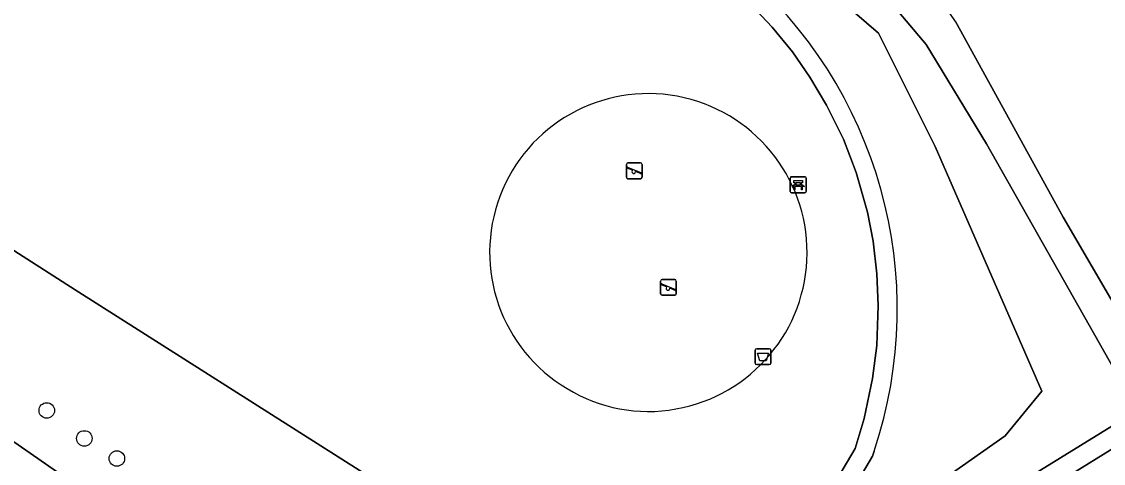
# Model space of a CAD drawing. Extents: x 159352 to 160617, y 385888 to 387323.
# Drawn here: x 160229 to 160297.1, y 386304.5 to 386332.3 of the extents above; entities that cross this region are included whole.
import ezdxf

# ---------------------------------------------------------------- set-up
doc = ezdxf.new("R2010")
doc.units = 0
for name, color, linetype in [('IMGEO_Afvalbak', 7, 'Continuous'), ('IMGEO_Bank', 7, 'Continuous'), ('IMGEO_Berm_groen', 7, 'Continuous'), ('IMGEO_Boom', 7, 'Continuous'), ('IMGEO_Groenvoorziening', 7, 'Continuous'), ('IMGEO_Haag', 7, 'Continuous'), ('IMGEO_Oever', 7, 'Continuous'), ('IMGEO_Speelvoorziening', 7, 'Continuous'), ('IMGEO_Terreindeel_zand', 7, 'Continuous'), ('IMGEO_Waterloop', 7, 'Continuous')]:
    doc.layers.add(name, color=color, linetype=linetype)

msp = doc.modelspace()

# ---------------------------------------------------------------- linework, layer by layer
at = {"layer": 'IMGEO_Afvalbak'}
for p, q in [((160275.289, 386311.742), (160276.079, 386311.742)), ((160276.079, 386311.742), (160275.289, 386311.742)), ((160275.189, 386310.842), (160275.189, 386311.642)), ((160275.189, 386311.642), (160275.189, 386310.842)), ((160276.179, 386311.642), (160276.179, 386310.842)), ((160276.179, 386310.842), (160276.179, 386311.642)), ((160276.079, 386310.742), (160275.289, 386310.742)), ((160275.289, 386310.742), (160276.079, 386310.742))]:
    msp.add_line(p, q, dxfattribs=at)
msp.add_lwpolyline([(160275.332, 386311.456), (160276.036, 386311.456), (160275.887, 386310.986), (160275.481, 386310.986), (160275.332, 386311.456)], dxfattribs=at)
for centre, start, end in [((160275.289, 386311.642), 90, 180), ((160275.289, 386311.642), 90, 180), ((160276.079, 386311.642), 0, 90), ((160276.079, 386311.642), 360, 90), ((160275.289, 386310.842), 180, 270), ((160275.289, 386310.842), 180, 270), ((160276.079, 386310.842), 270, 0), ((160276.079, 386310.842), 270, 0)]:
    msp.add_arc(centre, 0.1, start, end, dxfattribs=at)
at = {"layer": 'IMGEO_Bank'}
for p, q in [((160277.405, 386321.646), (160277.405, 386322.487)), ((160277.405, 386322.487), (160277.405, 386321.646)), ((160277.48, 386322.571), (160278.321, 386322.571)), ((160278.321, 386322.571), (160277.48, 386322.571)), ((160278.102, 386321.969), (160277.709, 386321.969)), ((160277.714, 386322.077), (160277.714, 386322.183)), ((160277.758, 386322.183), (160277.758, 386322.077)), ((160278.046, 386322.189), (160277.764, 386322.189)), ((160277.764, 386322.071), (160278.046, 386322.071)), ((160278.052, 386322.077), (160278.052, 386322.183)), ((160278.096, 386322.183), (160278.096, 386322.077)), ((160278.405, 386322.496), (160278.405, 386321.655)), ((160278.405, 386321.655), (160278.405, 386322.496)), ((160278.33, 386321.571), (160277.489, 386321.571)), ((160277.489, 386321.571), (160278.33, 386321.571))]:
    msp.add_line(p, q, dxfattribs=at)
for points in [[(160277.652, 386321.969), (160277.51, 386321.969), (160277.622, 386322.071), (160277.708, 386322.071)], [(160277.708, 386322.189), (160277.622, 386322.189), (160277.622, 386322.35), (160278.185, 386322.35), (160278.185, 386322.189), (160278.102, 386322.189)], [(160277.702, 386321.962), (160277.702, 386321.755), (160277.659, 386321.755), (160277.659, 386321.962)], [(160278.102, 386322.071), (160278.185, 386322.071), (160278.297, 386321.969), (160278.158, 386321.969)], [(160278.152, 386321.962), (160278.152, 386321.755), (160278.108, 386321.755), (160278.108, 386321.962)]]:
    msp.add_lwpolyline(points, dxfattribs=at)
for centre, radius, start, end in [((160277.483, 386322.493), 0.0779, 92.4484, 184.28452), ((160277.483, 386322.493), 0.0779, 92.4484, 184.28452), ((160277.652, 386321.962), 0.00671, 2.89567, 87.10433), ((160277.709, 386321.962), 0.00671, 92.89567, 177.10433), ((160277.707, 386322.182), 0.00671, 2.89567, 87.10433), ((160277.707, 386322.078), 0.00671, 272.89567, 357.10433), ((160277.764, 386322.182), 0.00671, 92.89567, 177.10433), ((160277.764, 386322.078), 0.00671, 182.89567, 267.10433), ((160278.046, 386322.182), 0.00671, 2.89567, 87.10433), ((160278.046, 386322.078), 0.00671, 272.89567, 357.10433), ((160278.103, 386322.182), 0.00671, 92.89567, 177.10433), ((160278.103, 386322.078), 0.00671, 182.89567, 267.10433), ((160278.101, 386321.962), 0.00671, 2.89567, 87.10433), ((160278.158, 386321.962), 0.00671, 92.89567, 177.10433), ((160278.327, 386322.493), 0.0779, 2.4484, 94.28452), ((160278.327, 386322.493), 0.0779, 2.4484, 94.28452), ((160277.483, 386321.649), 0.0779, 182.4484, 274.28452), ((160277.483, 386321.649), 0.0779, 182.4484, 274.28452), ((160278.327, 386321.649), 0.0779, 272.4484, 4.28452), ((160278.327, 386321.649), 0.0779, 272.4484, 4.28452)]:
    msp.add_arc(centre, radius, start, end, dxfattribs=at)
at = {"layer": 'IMGEO_Berm_groen'}
msp.add_lwpolyline([(160280.651, 386289.3), (160326.592, 386317.801), (160327.814, 386318.639), (160325.181, 386322.649), (160321.644, 386319.991), (160317.091, 386317.431), (160268.791, 386287.55), (160265.158, 386285.419), (160261.354, 386283.029), (160260.412, 386282.465), (160251.819, 386277.319)], dxfattribs=at)
at = {"layer": 'IMGEO_Boom'}
for centre in [(160230.541, 386307.852), (160232.909, 386306.09), (160234.961, 386304.825)]:
    msp.add_circle(centre, 0.489, dxfattribs=at)
at = {"layer": 'IMGEO_Groenvoorziening'}
for points in [[(160281.552, 386322.836), (160280.752, 386324.948), (160279.698, 386327.081), (160278.64, 386328.86), (160277.555, 386330.446), (160276.263, 386332.001), (160274.945, 386333.402), (160273.409, 386334.794), (160271.708, 386336.205), (160268.179, 386338.557), (160266.042, 386339.747), (160262.565, 386341.31), (160250.61, 386345.567), (160249.211, 386345.887), (160247.687, 386346.095), (160246.235, 386346.118), (160244.86, 386345.991), (160242.646, 386345.531), (160240.406, 386344.641), (160227.925, 386337.674), (160219.022, 386333.115), (160218.475, 386334.182)], [(160274.945, 386333.402), (160276.263, 386332.001), (160277.555, 386330.446), (160278.64, 386328.86), (160279.698, 386327.081), (160280.752, 386324.948), (160281.552, 386322.836), (160282.262, 386320.344), (160282.619, 386318.513), (160282.859, 386316.46), (160282.954, 386314.461), (160282.87, 386311.953), (160282.597, 386309.858), (160282.054, 386307.339), (160281.488, 386305.456), (160277.915, 386299.404)], [(160287.826, 386332.349), (160294.603, 386320.037), (160299.67, 386311.365), (160312.063, 386319.06), (160319.401, 386323.965)], [(160277.915, 386299.404), (160281.488, 386305.456), (160282.054, 386307.339), (160282.597, 386309.858), (160282.87, 386311.953), (160282.954, 386314.461), (160282.859, 386316.46), (160282.619, 386318.513), (160282.262, 386320.344), (160281.552, 386322.836)], [(160259.748, 386284.144), (160217.149, 386313.739), (160222.406, 386321.785), (160232.332, 386315.445), (160268.591, 386292.425)], [(160278.948, 386298.793), (160282.595, 386304.971), (160282.692, 386305.298)]]:
    msp.add_lwpolyline(points, dxfattribs=at)
msp.add_lwpolyline([(160259.948, 386284.005), (160261.354, 386283.029), (160265.158, 386285.419), (160264.254, 386286.602), (160262.789, 386288.519), (160265.097, 386289.917), (160268.79, 386292.298), (160268.591, 386292.425), (160232.332, 386315.445), (160222.406, 386321.785), (160217.149, 386313.739), (160259.748, 386284.144)], close=True, dxfattribs=at)
for centre, radius, start, end in [((160259.549, 386313.471), 33.999, 33.72707, 51.01416), ((160256.017, 386314.232), 28.131, 341.48352, 49.74561), ((160268.453, 386317.818), 9.995, 79.45924, 239.25625), ((160268.454, 386317.803), 10.01, 280.02101, 79.48454), ((160268.445, 386317.544), 9.757, 238.47033, 280.33781)]:
    msp.add_arc(centre, radius, start, end, dxfattribs=at)
at = {"layer": 'IMGEO_Haag'}
for points in [[(160274.945, 386333.402), (160276.263, 386332.001), (160277.555, 386330.446), (160278.64, 386328.86), (160279.698, 386327.081), (160280.752, 386324.948), (160281.552, 386322.836), (160282.262, 386320.344), (160282.619, 386318.513), (160282.859, 386316.46), (160282.954, 386314.461), (160282.87, 386311.953), (160282.597, 386309.858), (160282.054, 386307.339), (160281.488, 386305.456), (160277.915, 386299.404)], [(160278.948, 386298.793), (160282.595, 386304.971), (160282.692, 386305.298)]]:
    msp.add_lwpolyline(points, dxfattribs=at)
msp.add_arc((160256.017, 386314.232), 28.131, 341.48352, 49.74561, dxfattribs=at)
at = {"layer": 'IMGEO_Oever'}
for points in [[(160225.638, 386347.539), (160236.318, 386356.476), (160238.829, 386357.539), (160240.999, 386357.539), (160256.829, 386350.561), (160272.148, 386344.348), (160280.233, 386337.71), (160285.978, 386330.901), (160289.765, 386324.646), (160298.489, 386309.263), (160318.978, 386321.837), (160319.914, 386320.582), (160266.425, 386287.603)], [(160283.808, 386301.241), (160290.957, 386306.263), (160293.255, 386309.071), (160286.531, 386324.476), (160282.957, 386331.624), (160271.042, 386341.922), (160247.127, 386351.71), (160241.765, 386353.922), (160239.212, 386353.922), (160234.021, 386350.348), (160215.212, 386336.561)], [(160319.401, 386323.965), (160312.063, 386319.06), (160299.67, 386311.365), (160294.603, 386320.037), (160287.826, 386332.349)], [(160282.692, 386305.298), (160282.595, 386304.971), (160278.948, 386298.793), (160268.79, 386292.298), (160265.097, 386289.917), (160262.789, 386288.519), (160264.254, 386286.602), (160265.158, 386285.419), (160268.791, 386287.55), (160317.091, 386317.431)]]:
    msp.add_lwpolyline(points, dxfattribs=at)
for centre, radius, start, end in [((160259.549, 386313.471), 33.999, 33.72707, 51.01416), ((160256.017, 386314.232), 28.131, 341.48352, 49.74561)]:
    msp.add_arc(centre, radius, start, end, dxfattribs=at)
at = {"layer": 'IMGEO_Speelvoorziening'}
for p, q in [((160267.075, 386322.556), (160267.075, 386323.356)), ((160267.075, 386323.356), (160267.075, 386322.556)), ((160267.175, 386323.456), (160267.965, 386323.456)), ((160267.965, 386323.456), (160267.175, 386323.456)), ((160268.065, 386323.356), (160268.065, 386322.556)), ((160268.065, 386322.556), (160268.065, 386323.356)), ((160267.458, 386322.984), (160267.119, 386323.121)), ((160267.144, 386323.181), (160268.02, 386322.828)), ((160267.996, 386322.768), (160267.656, 386322.905)), ((160267.965, 386322.456), (160267.175, 386322.456)), ((160267.175, 386322.456), (160267.965, 386322.456)), ((160269.23, 386315.208), (160269.23, 386316.008)), ((160269.23, 386316.008), (160269.23, 386315.208)), ((160269.299, 386315.833), (160270.175, 386315.48)), ((160269.33, 386316.108), (160270.12, 386316.108)), ((160270.12, 386316.108), (160269.33, 386316.108)), ((160270.22, 386316.008), (160270.22, 386315.208)), ((160270.22, 386315.208), (160270.22, 386316.008)), ((160269.613, 386315.636), (160269.274, 386315.773)), ((160270.151, 386315.42), (160269.811, 386315.557)), ((160270.12, 386315.108), (160269.33, 386315.108)), ((160269.33, 386315.108), (160270.12, 386315.108))]:
    msp.add_line(p, q, dxfattribs=at)
for centre, radius, start, end in [((160267.175, 386323.356), 0.1, 90, 180), ((160267.175, 386323.356), 0.1, 90, 180), ((160267.965, 386323.356), 0.1, 0, 90), ((160267.965, 386323.356), 0.1, 360, 90), ((160267.132, 386323.151), 0.0327, 68.07798, 248.07798), ((160267.537, 386322.894), 0.12, 130.99278, 5.16318), ((160268.008, 386322.798), 0.0327, 248.07798, 68.07798), ((160267.175, 386322.556), 0.1, 180, 270), ((160267.175, 386322.556), 0.1, 180, 270), ((160267.965, 386322.556), 0.1, 270, 0), ((160267.965, 386322.556), 0.1, 270, 0), ((160269.33, 386316.008), 0.1, 90, 180), ((160269.33, 386316.008), 0.1, 90, 180), ((160269.287, 386315.803), 0.0327, 68.07798, 248.07798), ((160270.12, 386316.008), 0.1, 0, 90), ((160270.12, 386316.008), 0.1, 360, 90), ((160269.33, 386315.208), 0.1, 180, 270), ((160269.33, 386315.208), 0.1, 180, 270), ((160269.692, 386315.546), 0.12, 130.99278, 5.16318), ((160270.12, 386315.208), 0.1, 270, 0), ((160270.12, 386315.208), 0.1, 270, 0), ((160270.163, 386315.45), 0.0327, 248.07798, 68.07798)]:
    msp.add_arc(centre, radius, start, end, dxfattribs=at)
at = {"layer": 'IMGEO_Terreindeel_zand'}
for centre, radius, start, end in [((160268.453, 386317.818), 9.995, 79.45924, 239.25625), ((160268.454, 386317.803), 10.01, 280.02101, 79.48454), ((160268.445, 386317.544), 9.757, 238.47033, 280.33781)]:
    msp.add_arc(centre, radius, start, end, dxfattribs=at)
at = {"layer": 'IMGEO_Waterloop'}
for points in [[(160266.425, 386287.603), (160319.914, 386320.582), (160318.978, 386321.837), (160298.489, 386309.263), (160289.765, 386324.646), (160285.978, 386330.901), (160280.233, 386337.71), (160272.148, 386344.348), (160256.829, 386350.561), (160240.999, 386357.539), (160238.829, 386357.539), (160236.318, 386356.476), (160225.638, 386347.539)], [(160215.212, 386336.561), (160234.021, 386350.348), (160239.212, 386353.922), (160241.765, 386353.922), (160247.127, 386351.71), (160271.042, 386341.922), (160282.957, 386331.624), (160286.531, 386324.476), (160293.255, 386309.071), (160290.957, 386306.263), (160283.808, 386301.241)]]:
    msp.add_lwpolyline(points, dxfattribs=at)

doc.saveas('drawing.dxf')
